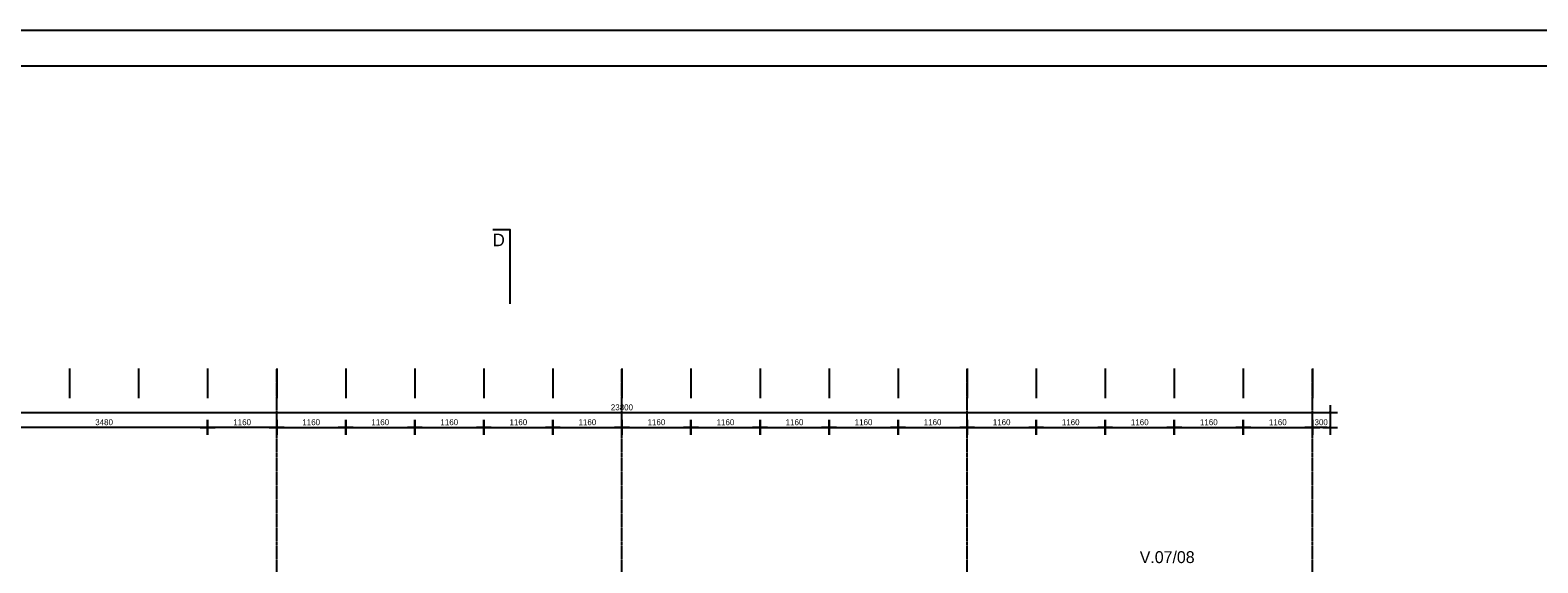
# Model space of a CAD drawing. Header units: millimetres. Extents: x -297000 to 504135, y -166520 to 252050.
# Tile 408 of 416: x 73433 to 98763, y 33099 to 42050. Entities that reach past the tile are written whole.
import ezdxf

# ---------------------------------------------------------------- set-up
doc = ezdxf.new("R2010")
doc.units = ezdxf.units.MM
doc.header["$MEASUREMENT"] = 0
doc.linetypes.add('ACAD_ISO10W100', pattern=[18, 12, -3, 0, -3])
doc.linetypes.add('CENTER', pattern=[50.8, 31.75, -6.35, 6.35, -6.35])
doc.layers.get('Defpoints').update_dxf_attribs({"color": 6})
doc.layers.add('000_FRAME_N', color=30, linetype='Continuous', plot=False)
for name, color, linetype in [('010_D0050_D', 1, 'Continuous'), ('020_SECTI_G', 6, 'Continuous'), ('040_AXPRI_B', 9, 'CENTER'), ('080_SYMB_DETAIL', 4, 'Continuous')]:
    doc.layers.add(name, color=color, linetype=linetype)
doc.styles.add('VMX 2 MEDIUM 50', font='unvr55w.TTF', dxfattribs={"height": 100})
doc.styles.add('VMX 3 BIG 200', font='unvr55w.TTF', dxfattribs={"height": 800})
doc.styles.add('VMX 4 GIANT 100', font='unvr55w.TTF', dxfattribs={"height": 600})
doc.dimstyles.new('VMX 50', dxfattribs={"dimscale": 50, "dimtxt": 1, "dimasz": 1, "dimexe": 2, "dimexo": 2, "dimgap": 0.7, "dimtad": 1, "dimdec": 0, "dimdsep": 46, "dimtxsty": 'VMX 2 MEDIUM 50', "dimblk1": 'VMX-DIM-ARROW', "dimblk2": 'VMX-DIM-ARROW', "dimsah": 1, "dimcen": 1, "dimdle": 2, "dimse1": 1, "dimse2": 1, "dimclrd": 256, "dimclre": 256, "dimclrt": 256, "dimadec": 0, "dimazin": 0, "dimtm": 1e-09, "dimtfac": 1, "dimtdec": 0, "dimtmove": 2, "dimatfit": 2, "dimldrblk": 'VMX-DIM-ARROW', "dimfxl": 0, "dimtolj": 2, "dimlwd": -1, "dimarcsym": 0})

# ---------------------------------------------------------------- blocks, each defined once
blk = doc.blocks.new('DRSN_aanduiding')
at = {"layer": '020_SECTI_G', "ltscale": 40}
blk.add_lwpolyline([(-13770, 29275), (-13484, 29275), (-13484, 28025)], dxfattribs=at)
at = {"layer": '020_SECTI_G', "ltscale": 40, "insert": (-13770, 28995), "char_height": 210, "attachment_point": 7, "style": 'VMX 4 GIANT 100'}
blk.add_mtext('D', dxfattribs=at)
blk = doc.blocks.new('VMX-DIM-ARROW')
h = blk.add_hatch(color=256)
edge = h.paths.add_edge_path()
edge.add_arc((0, 0), 0.5, 0, 360)
for p, q in [((-2.5, 0), (2.5, 0)), ((0, 2.5), (0, -2.5))]:
    blk.add_line(p, q)
blk = doc.blocks.new('*D227')
at = {"layer": '010_D0050_D'}
blk.add_line((95225, 35375), (95025, 35375), dxfattribs=at)
at = {"layer": 'Defpoints', "color": 0}
for p in [(94975, 35375), (94975, 32925), (95275, 32901)]:
    blk.add_point(p, dxfattribs=at)
at = {"layer": '010_D0050_D', "xscale": 50, "yscale": 50, "zscale": 50, "rotation": 180}
blk.add_blockref('VMX-DIM-ARROW', (94975, 35375), dxfattribs=at)
at = {"layer": '010_D0050_D', "xscale": 50, "yscale": 50, "zscale": 50}
blk.add_blockref('VMX-DIM-ARROW', (95275, 35375), dxfattribs=at)
at = {"layer": '010_D0050_D', "insert": (95123, 35462), "char_height": 100, "attachment_point": 5, "style": 'VMX 2 MEDIUM 50'}
blk.add_mtext('\\A2;300', dxfattribs=at)
blk = doc.blocks.new('*D229')
at = {"layer": '010_D0050_D'}
blk.add_line((77525, 35375), (76465, 35375), dxfattribs=at)
at = {"layer": 'Defpoints', "color": 0}
for p in [(76415, 35375), (76415, 32925), (77575, 32925)]:
    blk.add_point(p, dxfattribs=at)
at = {"layer": '010_D0050_D', "xscale": 50, "yscale": 50, "zscale": 50, "rotation": 180}
blk.add_blockref('VMX-DIM-ARROW', (76415, 35375), dxfattribs=at)
at = {"layer": '010_D0050_D', "xscale": 50, "yscale": 50, "zscale": 50}
blk.add_blockref('VMX-DIM-ARROW', (77575, 35375), dxfattribs=at)
at = {"layer": '010_D0050_D', "insert": (76995, 35462), "char_height": 100, "attachment_point": 5, "style": 'VMX 2 MEDIUM 50'}
blk.add_mtext('\\A2;1160', dxfattribs=at)
blk = doc.blocks.new('*D230')
at = {"layer": '010_D0050_D'}
blk.add_line((76365, 35375), (72985, 35375), dxfattribs=at)
at = {"layer": 'Defpoints', "color": 0}
for p in [(72935, 35375), (72935, 32926), (76415, 32925)]:
    blk.add_point(p, dxfattribs=at)
at = {"layer": '010_D0050_D', "xscale": 50, "yscale": 50, "zscale": 50, "rotation": 180}
blk.add_blockref('VMX-DIM-ARROW', (72935, 35375), dxfattribs=at)
at = {"layer": '010_D0050_D', "xscale": 50, "yscale": 50, "zscale": 50}
blk.add_blockref('VMX-DIM-ARROW', (76415, 35375), dxfattribs=at)
at = {"layer": '010_D0050_D', "insert": (74675, 35462), "char_height": 100, "attachment_point": 5, "style": 'VMX 2 MEDIUM 50'}
blk.add_mtext('\\A2;3480', dxfattribs=at)
blk = doc.blocks.new('*D228')
at = {"layer": '010_D0050_D'}
blk.add_line((71525, 35625), (95225, 35625), dxfattribs=at)
at = {"layer": 'Defpoints', "color": 0}
for p in [(95275, 35625), (71475, 32925), (95275, 32925)]:
    blk.add_point(p, dxfattribs=at)
at = {"layer": '010_D0050_D', "xscale": 50, "yscale": 50, "zscale": 50, "rotation": 180}
blk.add_blockref('VMX-DIM-ARROW', (71475, 35625), dxfattribs=at)
at = {"layer": '010_D0050_D', "xscale": 50, "yscale": 50, "zscale": 50}
blk.add_blockref('VMX-DIM-ARROW', (95275, 35625), dxfattribs=at)
at = {"layer": '010_D0050_D', "insert": (83375, 35712), "char_height": 100, "attachment_point": 5, "style": 'VMX 2 MEDIUM 50'}
blk.add_mtext('\\A2;23800', dxfattribs=at)
blk = doc.blocks.new('*D233')
at = {"layer": '010_D0050_D'}
blk.add_line((77625, 35375), (78685, 35375), dxfattribs=at)
at = {"layer": 'Defpoints', "color": 0}
for p in [(78735, 35375), (78735, 33425), (77575, 30483)]:
    blk.add_point(p, dxfattribs=at)
at = {"layer": '010_D0050_D', "xscale": 50, "yscale": 50, "zscale": 50, "rotation": 180}
blk.add_blockref('VMX-DIM-ARROW', (77575, 35375), dxfattribs=at)
at = {"layer": '010_D0050_D', "xscale": 50, "yscale": 50, "zscale": 50}
blk.add_blockref('VMX-DIM-ARROW', (78735, 35375), dxfattribs=at)
at = {"layer": '010_D0050_D', "insert": (78155, 35462), "char_height": 100, "attachment_point": 5, "style": 'VMX 2 MEDIUM 50'}
blk.add_mtext('\\A2;1160', dxfattribs=at)
blk = doc.blocks.new('*D234')
at = {"layer": '010_D0050_D'}
blk.add_line((78785, 35375), (79845, 35375), dxfattribs=at)
at = {"layer": 'Defpoints', "color": 0}
for p in [(79895, 35375), (78735, 33425), (79895, 33425)]:
    blk.add_point(p, dxfattribs=at)
at = {"layer": '010_D0050_D', "xscale": 50, "yscale": 50, "zscale": 50, "rotation": 180}
blk.add_blockref('VMX-DIM-ARROW', (78735, 35375), dxfattribs=at)
at = {"layer": '010_D0050_D', "xscale": 50, "yscale": 50, "zscale": 50}
blk.add_blockref('VMX-DIM-ARROW', (79895, 35375), dxfattribs=at)
at = {"layer": '010_D0050_D', "insert": (79315, 35462), "char_height": 100, "attachment_point": 5, "style": 'VMX 2 MEDIUM 50'}
blk.add_mtext('\\A2;1160', dxfattribs=at)
blk = doc.blocks.new('*D235')
at = {"layer": '010_D0050_D'}
blk.add_line((79945, 35375), (81005, 35375), dxfattribs=at)
at = {"layer": 'Defpoints', "color": 0}
for p in [(81055, 35375), (79895, 33425), (81055, 33425)]:
    blk.add_point(p, dxfattribs=at)
at = {"layer": '010_D0050_D', "xscale": 50, "yscale": 50, "zscale": 50, "rotation": 180}
blk.add_blockref('VMX-DIM-ARROW', (79895, 35375), dxfattribs=at)
at = {"layer": '010_D0050_D', "xscale": 50, "yscale": 50, "zscale": 50}
blk.add_blockref('VMX-DIM-ARROW', (81055, 35375), dxfattribs=at)
at = {"layer": '010_D0050_D', "insert": (80475, 35462), "char_height": 100, "attachment_point": 5, "style": 'VMX 2 MEDIUM 50'}
blk.add_mtext('\\A2;1160', dxfattribs=at)
blk = doc.blocks.new('*D236')
at = {"layer": '010_D0050_D'}
blk.add_line((81105, 35375), (82165, 35375), dxfattribs=at)
at = {"layer": 'Defpoints', "color": 0}
for p in [(82215, 35375), (81055, 33425), (82215, 33425)]:
    blk.add_point(p, dxfattribs=at)
at = {"layer": '010_D0050_D', "xscale": 50, "yscale": 50, "zscale": 50, "rotation": 180}
blk.add_blockref('VMX-DIM-ARROW', (81055, 35375), dxfattribs=at)
at = {"layer": '010_D0050_D', "xscale": 50, "yscale": 50, "zscale": 50}
blk.add_blockref('VMX-DIM-ARROW', (82215, 35375), dxfattribs=at)
at = {"layer": '010_D0050_D', "insert": (81635, 35462), "char_height": 100, "attachment_point": 5, "style": 'VMX 2 MEDIUM 50'}
blk.add_mtext('\\A2;1160', dxfattribs=at)
blk = doc.blocks.new('*D237')
at = {"layer": '010_D0050_D'}
blk.add_line((82265, 35375), (83325, 35375), dxfattribs=at)
at = {"layer": 'Defpoints', "color": 0}
for p in [(83375, 35375), (82215, 33425), (83375, 33425)]:
    blk.add_point(p, dxfattribs=at)
at = {"layer": '010_D0050_D', "xscale": 50, "yscale": 50, "zscale": 50, "rotation": 180}
blk.add_blockref('VMX-DIM-ARROW', (82215, 35375), dxfattribs=at)
at = {"layer": '010_D0050_D', "xscale": 50, "yscale": 50, "zscale": 50}
blk.add_blockref('VMX-DIM-ARROW', (83375, 35375), dxfattribs=at)
at = {"layer": '010_D0050_D', "insert": (82795, 35462), "char_height": 100, "attachment_point": 5, "style": 'VMX 2 MEDIUM 50'}
blk.add_mtext('\\A2;1160', dxfattribs=at)
blk = doc.blocks.new('*D238')
at = {"layer": '010_D0050_D'}
blk.add_line((83425, 35375), (84485, 35375), dxfattribs=at)
at = {"layer": 'Defpoints', "color": 0}
for p in [(84535, 35375), (83375, 33425), (84535, 33425)]:
    blk.add_point(p, dxfattribs=at)
at = {"layer": '010_D0050_D', "xscale": 50, "yscale": 50, "zscale": 50, "rotation": 180}
blk.add_blockref('VMX-DIM-ARROW', (83375, 35375), dxfattribs=at)
at = {"layer": '010_D0050_D', "xscale": 50, "yscale": 50, "zscale": 50}
blk.add_blockref('VMX-DIM-ARROW', (84535, 35375), dxfattribs=at)
at = {"layer": '010_D0050_D', "insert": (83955, 35462), "char_height": 100, "attachment_point": 5, "style": 'VMX 2 MEDIUM 50'}
blk.add_mtext('\\A2;1160', dxfattribs=at)
blk = doc.blocks.new('*D239')
at = {"layer": '010_D0050_D'}
blk.add_line((84585, 35375), (85645, 35375), dxfattribs=at)
at = {"layer": 'Defpoints', "color": 0}
for p in [(85695, 35375), (84535, 33425), (85695, 33425)]:
    blk.add_point(p, dxfattribs=at)
at = {"layer": '010_D0050_D', "xscale": 50, "yscale": 50, "zscale": 50, "rotation": 180}
blk.add_blockref('VMX-DIM-ARROW', (84535, 35375), dxfattribs=at)
at = {"layer": '010_D0050_D', "xscale": 50, "yscale": 50, "zscale": 50}
blk.add_blockref('VMX-DIM-ARROW', (85695, 35375), dxfattribs=at)
at = {"layer": '010_D0050_D', "insert": (85115, 35462), "char_height": 100, "attachment_point": 5, "style": 'VMX 2 MEDIUM 50'}
blk.add_mtext('\\A2;1160', dxfattribs=at)
blk = doc.blocks.new('*D240')
at = {"layer": '010_D0050_D'}
blk.add_line((85745, 35375), (86805, 35375), dxfattribs=at)
at = {"layer": 'Defpoints', "color": 0}
for p in [(86855, 35375), (85695, 33425), (86855, 30483)]:
    blk.add_point(p, dxfattribs=at)
at = {"layer": '010_D0050_D', "xscale": 50, "yscale": 50, "zscale": 50, "rotation": 180}
blk.add_blockref('VMX-DIM-ARROW', (85695, 35375), dxfattribs=at)
at = {"layer": '010_D0050_D', "xscale": 50, "yscale": 50, "zscale": 50}
blk.add_blockref('VMX-DIM-ARROW', (86855, 35375), dxfattribs=at)
at = {"layer": '010_D0050_D', "insert": (86275, 35462), "char_height": 100, "attachment_point": 5, "style": 'VMX 2 MEDIUM 50'}
blk.add_mtext('\\A2;1160', dxfattribs=at)
blk = doc.blocks.new('*D241')
at = {"layer": '010_D0050_D'}
blk.add_line((86905, 35375), (87965, 35375), dxfattribs=at)
at = {"layer": 'Defpoints', "color": 0}
for p in [(88015, 35375), (88015, 33425), (86855, 30483)]:
    blk.add_point(p, dxfattribs=at)
at = {"layer": '010_D0050_D', "xscale": 50, "yscale": 50, "zscale": 50, "rotation": 180}
blk.add_blockref('VMX-DIM-ARROW', (86855, 35375), dxfattribs=at)
at = {"layer": '010_D0050_D', "xscale": 50, "yscale": 50, "zscale": 50}
blk.add_blockref('VMX-DIM-ARROW', (88015, 35375), dxfattribs=at)
at = {"layer": '010_D0050_D', "insert": (87435, 35462), "char_height": 100, "attachment_point": 5, "style": 'VMX 2 MEDIUM 50'}
blk.add_mtext('\\A2;1160', dxfattribs=at)
blk = doc.blocks.new('*D242')
at = {"layer": '010_D0050_D'}
blk.add_line((88065, 35375), (89125, 35375), dxfattribs=at)
at = {"layer": 'Defpoints', "color": 0}
for p in [(89175, 35375), (88015, 33425), (89175, 33425)]:
    blk.add_point(p, dxfattribs=at)
at = {"layer": '010_D0050_D', "xscale": 50, "yscale": 50, "zscale": 50, "rotation": 180}
blk.add_blockref('VMX-DIM-ARROW', (88015, 35375), dxfattribs=at)
at = {"layer": '010_D0050_D', "xscale": 50, "yscale": 50, "zscale": 50}
blk.add_blockref('VMX-DIM-ARROW', (89175, 35375), dxfattribs=at)
at = {"layer": '010_D0050_D', "insert": (88595, 35462), "char_height": 100, "attachment_point": 5, "style": 'VMX 2 MEDIUM 50'}
blk.add_mtext('\\A2;1160', dxfattribs=at)
blk = doc.blocks.new('*D243')
at = {"layer": '010_D0050_D'}
blk.add_line((89225, 35375), (90285, 35375), dxfattribs=at)
at = {"layer": 'Defpoints', "color": 0}
for p in [(90335, 35375), (89175, 33425), (90335, 33425)]:
    blk.add_point(p, dxfattribs=at)
at = {"layer": '010_D0050_D', "xscale": 50, "yscale": 50, "zscale": 50, "rotation": 180}
blk.add_blockref('VMX-DIM-ARROW', (89175, 35375), dxfattribs=at)
at = {"layer": '010_D0050_D', "xscale": 50, "yscale": 50, "zscale": 50}
blk.add_blockref('VMX-DIM-ARROW', (90335, 35375), dxfattribs=at)
at = {"layer": '010_D0050_D', "insert": (89755, 35462), "char_height": 100, "attachment_point": 5, "style": 'VMX 2 MEDIUM 50'}
blk.add_mtext('\\A2;1160', dxfattribs=at)
blk = doc.blocks.new('*D244')
at = {"layer": '010_D0050_D'}
blk.add_line((90385, 35375), (91445, 35375), dxfattribs=at)
at = {"layer": 'Defpoints', "color": 0}
for p in [(91495, 35375), (90335, 33425), (91495, 30483)]:
    blk.add_point(p, dxfattribs=at)
at = {"layer": '010_D0050_D', "xscale": 50, "yscale": 50, "zscale": 50, "rotation": 180}
blk.add_blockref('VMX-DIM-ARROW', (90335, 35375), dxfattribs=at)
at = {"layer": '010_D0050_D', "xscale": 50, "yscale": 50, "zscale": 50}
blk.add_blockref('VMX-DIM-ARROW', (91495, 35375), dxfattribs=at)
at = {"layer": '010_D0050_D', "insert": (90915, 35462), "char_height": 100, "attachment_point": 5, "style": 'VMX 2 MEDIUM 50'}
blk.add_mtext('\\A2;1160', dxfattribs=at)
blk = doc.blocks.new('*D245')
at = {"layer": '010_D0050_D'}
blk.add_line((91545, 35375), (92605, 35375), dxfattribs=at)
at = {"layer": 'Defpoints', "color": 0}
for p in [(92655, 35375), (92655, 33425), (91495, 30483)]:
    blk.add_point(p, dxfattribs=at)
at = {"layer": '010_D0050_D', "xscale": 50, "yscale": 50, "zscale": 50, "rotation": 180}
blk.add_blockref('VMX-DIM-ARROW', (91495, 35375), dxfattribs=at)
at = {"layer": '010_D0050_D', "xscale": 50, "yscale": 50, "zscale": 50}
blk.add_blockref('VMX-DIM-ARROW', (92655, 35375), dxfattribs=at)
at = {"layer": '010_D0050_D', "insert": (92075, 35462), "char_height": 100, "attachment_point": 5, "style": 'VMX 2 MEDIUM 50'}
blk.add_mtext('\\A2;1160', dxfattribs=at)
blk = doc.blocks.new('*D246')
at = {"layer": '010_D0050_D'}
blk.add_line((92705, 35375), (93765, 35375), dxfattribs=at)
at = {"layer": 'Defpoints', "color": 0}
for p in [(93815, 35375), (92655, 33425), (93815, 33425)]:
    blk.add_point(p, dxfattribs=at)
at = {"layer": '010_D0050_D', "xscale": 50, "yscale": 50, "zscale": 50, "rotation": 180}
blk.add_blockref('VMX-DIM-ARROW', (92655, 35375), dxfattribs=at)
at = {"layer": '010_D0050_D', "xscale": 50, "yscale": 50, "zscale": 50}
blk.add_blockref('VMX-DIM-ARROW', (93815, 35375), dxfattribs=at)
at = {"layer": '010_D0050_D', "insert": (93235, 35462), "char_height": 100, "attachment_point": 5, "style": 'VMX 2 MEDIUM 50'}
blk.add_mtext('\\A2;1160', dxfattribs=at)
blk = doc.blocks.new('*D247')
at = {"layer": '010_D0050_D'}
blk.add_line((93865, 35375), (94925, 35375), dxfattribs=at)
at = {"layer": 'Defpoints', "color": 0}
for p in [(94975, 35375), (93815, 33425), (94975, 33425)]:
    blk.add_point(p, dxfattribs=at)
at = {"layer": '010_D0050_D', "xscale": 50, "yscale": 50, "zscale": 50, "rotation": 180}
blk.add_blockref('VMX-DIM-ARROW', (93815, 35375), dxfattribs=at)
at = {"layer": '010_D0050_D', "xscale": 50, "yscale": 50, "zscale": 50}
blk.add_blockref('VMX-DIM-ARROW', (94975, 35375), dxfattribs=at)
at = {"layer": '010_D0050_D', "insert": (94395, 35462), "char_height": 100, "attachment_point": 5, "style": 'VMX 2 MEDIUM 50'}
blk.add_mtext('\\A2;1160', dxfattribs=at)
blk = doc.blocks.new('GRID01')
at = {"layer": '040_AXPRI_B', "linetype": 'ACAD_ISO10W100'}
for p, q in [((-17400, -3742), (-17400, 26942)), ((-11600, -3742), (-11600, 26942)), ((-5800, -3742), (-5800, 26942)), ((0, -3742), (0, 26942))]:
    blk.add_line(p, q, dxfattribs=at)
blk = doc.blocks.new('1006_X-01.01')
at = {"layer": 'Defpoints'}
for points in [[(2320, 26942), (2320, 26442)], [(3480, 26942), (3480, 26442)], [(4640, 26942), (4640, 26442)], [(5800, 26942), (5800, 26442)], [(6960, 26942), (6960, 26442)], [(8120, 26942), (8120, 26442)], [(9280, 26942), (9280, 26442)], [(10440, 26942), (10440, 26442)], [(11600, 26942), (11600, 26442)], [(12760, 26942), (12760, 26442)], [(13920, 26942), (13920, 26442)], [(15080, 26942), (15080, 26442)], [(16240, 26942), (16240, 26442)], [(17400, 26942), (17400, 26442)], [(18560, 26942), (18560, 26442)], [(19720, 26942), (19720, 26442)], [(20880, 26942), (20880, 26442)], [(22040, 26942), (22040, 26442)], [(23200, 26942), (23200, 26442)]]:
    blk.add_lwpolyline(points, dxfattribs=at)
blk.add_blockref('GRID01', (23200, 0))

msp = doc.modelspace()

# ---------------------------------------------------------------- linework, layer by layer
at = {"layer": '000_FRAME_N'}
for points in [[(59450, 42050), (118900, 42050), (118900, 0), (59450, 0)], [(118400, 600), (59950, 600), (59950, 41450), (118400, 41450)]]:
    msp.add_lwpolyline(points, close=True, dxfattribs=at)

# ---------------------------------------------------------------- block references
for name, p in [('DRSN_aanduiding', (94975, 9425)), ('1006_X-01.01', (71775, 9425))]:
    msp.add_blockref(name, p)

# ---------------------------------------------------------------- texts
at = {"layer": '080_SYMB_DETAIL', "insert": (92075, 33092.5), "char_height": 200, "attachment_point": 7, "style": 'VMX 3 BIG 200'}
msp.add_mtext('V.07/08', dxfattribs=at)

# ---------------------------------------------------------------- dimensions: what is measured, and where the dimension line sits
at = {"layer": '010_D0050_D'}
for base, p1, p2, picture, middle in [((95275, 35625), (71475, 32925), (95275, 32925), '*D228', (83375, 35711.9)), ((72935, 35375), (76415, 32925), (72935, 32926), '*D230', (74675, 35461.9)), ((76415, 35375), (77575, 32925), (76415, 32925), '*D229', (76995, 35461.9)), ((78735, 35375), (77575, 30483), (78735, 33425), '*D233', (78155, 35461.9)), ((79895, 35375), (78735, 33425), (79895, 33425), '*D234', (79315, 35461.9)), ((81055, 35375), (79895, 33425), (81055, 33425), '*D235', (80475, 35461.9)), ((82215, 35375), (81055, 33425), (82215, 33425), '*D236', (81635, 35461.9)), ((83375, 35375), (82215, 33425), (83375, 33425), '*D237', (82795, 35461.9)), ((84535, 35375), (83375, 33425), (84535, 33425), '*D238', (83955, 35461.9)), ((85695, 35375), (84535, 33425), (85695, 33425), '*D239', (85115, 35461.9)), ((86855, 35375), (85695, 33425), (86855, 30483), '*D240', (86275, 35461.9)), ((88015, 35375), (86855, 30483), (88015, 33425), '*D241', (87435, 35461.9)), ((89175, 35375), (88015, 33425), (89175, 33425), '*D242', (88595, 35461.9)), ((90335, 35375), (89175, 33425), (90335, 33425), '*D243', (89755, 35461.9)), ((91495, 35375), (90335, 33425), (91495, 30483), '*D244', (90915, 35461.9)), ((92655, 35375), (91495, 30483), (92655, 33425), '*D245', (92075, 35461.9)), ((93815, 35375), (92655, 33425), (93815, 33425), '*D246', (93235, 35461.9)), ((94975, 35375), (93815, 33425), (94975, 33425), '*D247', (94395, 35461.9))]:
    dim = msp.add_linear_dim(base=base, p1=p1, p2=p2, dimstyle='VMX 50', dxfattribs=at)
    dim.commit()
    dim.dimension.update_dxf_attribs({"geometry": picture, "text_midpoint": middle})
dim = msp.add_linear_dim(base=(94975, 35375), p1=(95275, 32900.7), p2=(94975, 32925), dimstyle='VMX 50', dxfattribs=at)
dim.commit()
dim.dimension.update_dxf_attribs({"geometry": '*D227', "text_midpoint": (95122.5, 35461.9), "dimtype": 160})

doc.saveas('drawing.dxf')
